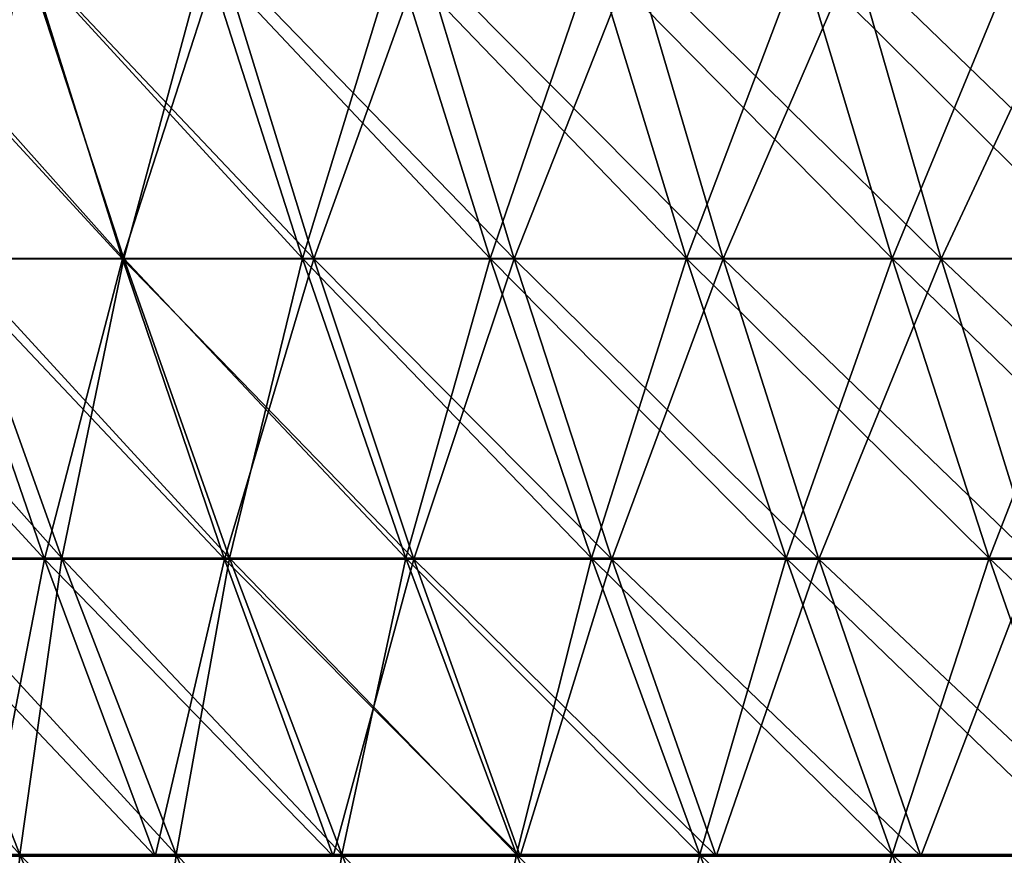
# Model space of a CAD drawing. Header units: millimetres. Extents: x -125 to 125, y -45 to 4025.
# Tile 361 of 656: x -100 to -90, y 3974 to 3983. Entities that reach past the tile are written whole.
import ezdxf

# ---------------------------------------------------------------- set-up
doc = ezdxf.new("R2010")
doc.units = ezdxf.units.MM
doc.header["$LTSCALE"] = 6.999206
for name, color, linetype in [('21', 7, 'CONTINUOUS'), ('22', 7, 'CONTINUOUS'), ('23', 7, 'CONTINUOUS'), ('24', 7, 'CONTINUOUS')]:
    doc.layers.add(name, color=color, linetype=linetype)

msp = doc.modelspace()

# ---------------------------------------------------------------- linework, layer by layer
at = {"layer": '21', "color": 7, "linetype": 'CONTINUOUS'}
for points in [[(-101.0467, 3980.1548, 58.3393), (-99.2022, 3980.1548, 61.4234), (-102.0298, 3983.2282, 58.907), (-101.0467, 3980.1548, 58.3393)], [(-102.0298, 3983.2282, 58.907), (-99.2022, 3980.1548, 61.4234), (-100.1674, 3983.2282, 62.021), (-102.0298, 3983.2282, 58.907)], [(-99.2022, 3980.1548, 61.4234), (-97.2636, 3980.1548, 64.4492), (-100.1674, 3983.2282, 62.021), (-99.2022, 3980.1548, 61.4234)], [(-100.1674, 3983.2282, 62.021), (-97.2636, 3980.1548, 64.4492), (-98.21, 3983.2282, 65.0763), (-100.1674, 3983.2282, 62.021)], [(-97.2636, 3980.1548, 64.4492), (-95.2328, 3980.1548, 67.4139), (-98.21, 3983.2282, 65.0763), (-97.2636, 3980.1548, 64.4492)], [(-98.21, 3983.2282, 65.0763), (-95.2328, 3980.1548, 67.4139), (-96.1594, 3983.2282, 68.0698), (-98.21, 3983.2282, 65.0763)], [(-95.2328, 3980.1548, 67.4139), (-93.1116, 3980.1548, 70.3146), (-96.1594, 3983.2282, 68.0698), (-95.2328, 3980.1548, 67.4139)], [(-96.1594, 3983.2282, 68.0698), (-93.1116, 3980.1548, 70.3146), (-94.0175, 3983.2282, 70.9987), (-96.1594, 3983.2282, 68.0698)], [(-93.1116, 3980.1548, 70.3146), (-90.9021, 3980.1548, 73.1486), (-94.0175, 3983.2282, 70.9987), (-93.1116, 3980.1548, 70.3146)], [(-94.0175, 3983.2282, 70.9987), (-90.9021, 3980.1548, 73.1486), (-91.7865, 3983.2282, 73.8604), (-94.0175, 3983.2282, 70.9987)], [(-90.9021, 3980.1548, 73.1486), (-88.6063, 3980.1548, 75.9133), (-91.7865, 3983.2282, 73.8604), (-90.9021, 3980.1548, 73.1486)], [(-91.7865, 3983.2282, 73.8604), (-88.6063, 3980.1548, 75.9133), (-89.4685, 3983.2282, 76.6519), (-91.7865, 3983.2282, 73.8604)], [(-101.7245, 3977.1122, 54.6249), (-99.9941, 3977.1122, 57.7316), (-102.7953, 3980.1548, 55.1999), (-101.7245, 3977.1122, 54.6249)], [(-102.7953, 3980.1548, 55.1999), (-99.9941, 3977.1122, 57.7316), (-101.0467, 3980.1548, 58.3393), (-102.7953, 3980.1548, 55.1999)], [(-99.9941, 3977.1122, 57.7316), (-98.1688, 3977.1122, 60.7836), (-101.0467, 3980.1548, 58.3393), (-99.9941, 3977.1122, 57.7316)], [(-101.0467, 3980.1548, 58.3393), (-98.1688, 3977.1122, 60.7836), (-99.2022, 3980.1548, 61.4234), (-101.0467, 3980.1548, 58.3393)], [(-98.1688, 3977.1122, 60.7836), (-96.2504, 3977.1122, 63.7778), (-99.2022, 3980.1548, 61.4234), (-98.1688, 3977.1122, 60.7836)], [(-99.2022, 3980.1548, 61.4234), (-96.2504, 3977.1122, 63.7778), (-97.2636, 3980.1548, 64.4492), (-99.2022, 3980.1548, 61.4234)], [(-96.2504, 3977.1122, 63.7778), (-94.2407, 3977.1122, 66.7116), (-97.2636, 3980.1548, 64.4492), (-96.2504, 3977.1122, 63.7778)], [(-97.2636, 3980.1548, 64.4492), (-94.2407, 3977.1122, 66.7116), (-95.2328, 3980.1548, 67.4139), (-97.2636, 3980.1548, 64.4492)], [(-94.2407, 3977.1122, 66.7116), (-92.1416, 3977.1122, 69.5821), (-95.2328, 3980.1548, 67.4139), (-94.2407, 3977.1122, 66.7116)], [(-95.2328, 3980.1548, 67.4139), (-92.1416, 3977.1122, 69.5821), (-93.1116, 3980.1548, 70.3146), (-95.2328, 3980.1548, 67.4139)], [(-92.1416, 3977.1122, 69.5821), (-89.9552, 3977.1122, 72.3866), (-93.1116, 3980.1548, 70.3146), (-92.1416, 3977.1122, 69.5821)], [(-93.1116, 3980.1548, 70.3146), (-89.9552, 3977.1122, 72.3866), (-90.9021, 3980.1548, 73.1486), (-93.1116, 3980.1548, 70.3146)], [(-89.9552, 3977.1122, 72.3866), (-87.6833, 3977.1122, 75.1225), (-90.9021, 3980.1548, 73.1486), (-89.9552, 3977.1122, 72.3866)], [(-90.9021, 3980.1548, 73.1486), (-87.6833, 3977.1122, 75.1225), (-88.6063, 3980.1548, 75.9133), (-90.9021, 3980.1548, 73.1486)], [(-100.5838, 3974.1025, 54.0124), (-98.8728, 3974.1025, 57.0842), (-101.7245, 3977.1122, 54.6249), (-100.5838, 3974.1025, 54.0124)], [(-101.7245, 3977.1122, 54.6249), (-98.8728, 3974.1025, 57.0842), (-99.9941, 3977.1122, 57.7316), (-101.7245, 3977.1122, 54.6249)], [(-98.8728, 3974.1025, 57.0842), (-97.068, 3974.1025, 60.102), (-99.9941, 3977.1122, 57.7316), (-98.8728, 3974.1025, 57.0842)], [(-99.9941, 3977.1122, 57.7316), (-97.068, 3974.1025, 60.102), (-98.1688, 3977.1122, 60.7836), (-99.9941, 3977.1122, 57.7316)], [(-97.068, 3974.1025, 60.102), (-95.1711, 3974.1025, 63.0627), (-98.1688, 3977.1122, 60.7836), (-97.068, 3974.1025, 60.102)], [(-98.1688, 3977.1122, 60.7836), (-95.1711, 3974.1025, 63.0627), (-96.2504, 3977.1122, 63.7778), (-98.1688, 3977.1122, 60.7836)], [(-95.1711, 3974.1025, 63.0627), (-93.184, 3974.1025, 65.9636), (-96.2504, 3977.1122, 63.7778), (-95.1711, 3974.1025, 63.0627)], [(-96.2504, 3977.1122, 63.7778), (-93.184, 3974.1025, 65.9636), (-94.2407, 3977.1122, 66.7116), (-96.2504, 3977.1122, 63.7778)], [(-93.184, 3974.1025, 65.9636), (-91.1084, 3974.1025, 68.8019), (-94.2407, 3977.1122, 66.7116), (-93.184, 3974.1025, 65.9636)], [(-94.2407, 3977.1122, 66.7116), (-91.1084, 3974.1025, 68.8019), (-92.1416, 3977.1122, 69.5821), (-94.2407, 3977.1122, 66.7116)], [(-91.1084, 3974.1025, 68.8019), (-88.9464, 3974.1025, 71.5749), (-92.1416, 3977.1122, 69.5821), (-91.1084, 3974.1025, 68.8019)], [(-92.1416, 3977.1122, 69.5821), (-88.9464, 3974.1025, 71.5749), (-89.9552, 3977.1122, 72.3866), (-92.1416, 3977.1122, 69.5821)]]:
    msp.add_3dface(points, dxfattribs=at)
at = {"layer": '22', "color": 7, "linetype": 'CONTINUOUS'}
for points in [[(-100.1674, 3983.2282, -62.021), (-101.0467, 3980.1548, -58.3393), (-102.0298, 3983.2282, -58.907), (-100.1674, 3983.2282, -62.021)], [(-99.2022, 3980.1548, -61.4234), (-101.0467, 3980.1548, -58.3393), (-100.1674, 3983.2282, -62.021), (-99.2022, 3980.1548, -61.4234)], [(-98.21, 3983.2282, -65.0763), (-99.2022, 3980.1548, -61.4234), (-100.1674, 3983.2282, -62.021), (-98.21, 3983.2282, -65.0763)], [(-97.2636, 3980.1548, -64.4492), (-99.2022, 3980.1548, -61.4234), (-98.21, 3983.2282, -65.0763), (-97.2636, 3980.1548, -64.4492)], [(-96.1594, 3983.2282, -68.0698), (-97.2636, 3980.1548, -64.4492), (-98.21, 3983.2282, -65.0763), (-96.1594, 3983.2282, -68.0698)], [(-95.2328, 3980.1548, -67.4139), (-97.2636, 3980.1548, -64.4492), (-96.1594, 3983.2282, -68.0698), (-95.2328, 3980.1548, -67.4139)], [(-94.0175, 3983.2282, -70.9987), (-95.2328, 3980.1548, -67.4139), (-96.1594, 3983.2282, -68.0698), (-94.0175, 3983.2282, -70.9987)], [(-93.1116, 3980.1548, -70.3146), (-95.2328, 3980.1548, -67.4139), (-94.0175, 3983.2282, -70.9987), (-93.1116, 3980.1548, -70.3146)], [(-91.7865, 3983.2282, -73.8604), (-93.1116, 3980.1548, -70.3146), (-94.0175, 3983.2282, -70.9987), (-91.7865, 3983.2282, -73.8604)], [(-90.9021, 3980.1548, -73.1486), (-93.1116, 3980.1548, -70.3146), (-91.7865, 3983.2282, -73.8604), (-90.9021, 3980.1548, -73.1486)], [(-89.4685, 3983.2282, -76.6519), (-90.9021, 3980.1548, -73.1486), (-91.7865, 3983.2282, -73.8604), (-89.4685, 3983.2282, -76.6519)], [(-88.6063, 3980.1548, -75.9133), (-90.9021, 3980.1548, -73.1486), (-89.4685, 3983.2282, -76.6519), (-88.6063, 3980.1548, -75.9133)], [(-99.9941, 3977.1122, -57.7316), (-101.7245, 3977.1122, -54.6249), (-101.0467, 3980.1548, -58.3393), (-99.9941, 3977.1122, -57.7316)], [(-99.2022, 3980.1548, -61.4234), (-99.9941, 3977.1122, -57.7316), (-101.0467, 3980.1548, -58.3393), (-99.2022, 3980.1548, -61.4234)], [(-98.1688, 3977.1122, -60.7836), (-99.9941, 3977.1122, -57.7316), (-99.2022, 3980.1548, -61.4234), (-98.1688, 3977.1122, -60.7836)], [(-97.2636, 3980.1548, -64.4492), (-98.1688, 3977.1122, -60.7836), (-99.2022, 3980.1548, -61.4234), (-97.2636, 3980.1548, -64.4492)], [(-96.2504, 3977.1122, -63.7778), (-98.1688, 3977.1122, -60.7836), (-97.2636, 3980.1548, -64.4492), (-96.2504, 3977.1122, -63.7778)], [(-95.2328, 3980.1548, -67.4139), (-96.2504, 3977.1122, -63.7778), (-97.2636, 3980.1548, -64.4492), (-95.2328, 3980.1548, -67.4139)], [(-94.2407, 3977.1122, -66.7116), (-96.2504, 3977.1122, -63.7778), (-95.2328, 3980.1548, -67.4139), (-94.2407, 3977.1122, -66.7116)], [(-93.1116, 3980.1548, -70.3146), (-94.2407, 3977.1122, -66.7116), (-95.2328, 3980.1548, -67.4139), (-93.1116, 3980.1548, -70.3146)], [(-92.1416, 3977.1122, -69.5821), (-94.2407, 3977.1122, -66.7116), (-93.1116, 3980.1548, -70.3146), (-92.1416, 3977.1122, -69.5821)], [(-90.9021, 3980.1548, -73.1486), (-92.1416, 3977.1122, -69.5821), (-93.1116, 3980.1548, -70.3146), (-90.9021, 3980.1548, -73.1486)], [(-89.9552, 3977.1122, -72.3866), (-92.1416, 3977.1122, -69.5821), (-90.9021, 3980.1548, -73.1486), (-89.9552, 3977.1122, -72.3866)], [(-88.6063, 3980.1548, -75.9133), (-89.9552, 3977.1122, -72.3866), (-90.9021, 3980.1548, -73.1486), (-88.6063, 3980.1548, -75.9133)], [(-99.9941, 3977.1122, -57.7316), (-100.5838, 3974.1025, -54.0124), (-101.7245, 3977.1122, -54.6249), (-99.9941, 3977.1122, -57.7316)], [(-98.8728, 3974.1025, -57.0842), (-100.5838, 3974.1025, -54.0124), (-99.9941, 3977.1122, -57.7316), (-98.8728, 3974.1025, -57.0842)], [(-98.1688, 3977.1122, -60.7836), (-98.8728, 3974.1025, -57.0842), (-99.9941, 3977.1122, -57.7316), (-98.1688, 3977.1122, -60.7836)], [(-97.068, 3974.1025, -60.102), (-98.8728, 3974.1025, -57.0842), (-98.1688, 3977.1122, -60.7836), (-97.068, 3974.1025, -60.102)], [(-96.2504, 3977.1122, -63.7778), (-97.068, 3974.1025, -60.102), (-98.1688, 3977.1122, -60.7836), (-96.2504, 3977.1122, -63.7778)], [(-95.1711, 3974.1025, -63.0627), (-97.068, 3974.1025, -60.102), (-96.2504, 3977.1122, -63.7778), (-95.1711, 3974.1025, -63.0627)], [(-94.2407, 3977.1122, -66.7116), (-95.1711, 3974.1025, -63.0627), (-96.2504, 3977.1122, -63.7778), (-94.2407, 3977.1122, -66.7116)], [(-93.184, 3974.1025, -65.9636), (-95.1711, 3974.1025, -63.0627), (-94.2407, 3977.1122, -66.7116), (-93.184, 3974.1025, -65.9636)], [(-92.1416, 3977.1122, -69.5821), (-93.184, 3974.1025, -65.9636), (-94.2407, 3977.1122, -66.7116), (-92.1416, 3977.1122, -69.5821)], [(-91.1084, 3974.1025, -68.8019), (-93.184, 3974.1025, -65.9636), (-92.1416, 3977.1122, -69.5821), (-91.1084, 3974.1025, -68.8019)], [(-89.9552, 3977.1122, -72.3866), (-91.1084, 3974.1025, -68.8019), (-92.1416, 3977.1122, -69.5821), (-89.9552, 3977.1122, -72.3866)], [(-88.9464, 3974.1025, -71.5749), (-91.1084, 3974.1025, -68.8019), (-89.9552, 3977.1122, -72.3866), (-88.9464, 3974.1025, -71.5749)]]:
    msp.add_3dface(points, dxfattribs=at)
at = {"layer": '23', "color": 7, "linetype": 'CONTINUOUS'}
for points in [[(-100.9065, 3980.158, -54.1856), (-99.1899, 3980.158, -57.2673), (-101.9236, 3983.2267, -54.7318), (-100.9065, 3980.158, -54.1856)], [(-101.9236, 3983.2267, -54.7318), (-99.1899, 3980.158, -57.2673), (-100.1898, 3983.2267, -57.8446), (-101.9236, 3983.2267, -54.7318)], [(-99.1899, 3980.158, -57.2673), (-97.3793, 3980.158, -60.2947), (-100.1898, 3983.2267, -57.8446), (-99.1899, 3980.158, -57.2673)], [(-100.1898, 3983.2267, -57.8446), (-97.3793, 3980.158, -60.2947), (-98.3609, 3983.2267, -60.9025), (-100.1898, 3983.2267, -57.8446)], [(-97.3793, 3980.158, -60.2947), (-95.4764, 3980.158, -63.2649), (-98.3609, 3983.2267, -60.9025), (-97.3793, 3980.158, -60.2947)], [(-98.3609, 3983.2267, -60.9025), (-95.4764, 3980.158, -63.2649), (-96.4388, 3983.2267, -63.9027), (-98.3609, 3983.2267, -60.9025)], [(-95.4764, 3980.158, -63.2649), (-93.4829, 3980.158, -66.1751), (-96.4388, 3983.2267, -63.9027), (-95.4764, 3980.158, -63.2649)], [(-96.4388, 3983.2267, -63.9027), (-93.4829, 3980.158, -66.1751), (-94.4252, 3983.2267, -66.8422), (-96.4388, 3983.2267, -63.9027)], [(-93.4829, 3980.158, -66.1751), (-91.4006, 3980.158, -69.0226), (-94.4252, 3983.2267, -66.8422), (-93.4829, 3980.158, -66.1751)], [(-94.4252, 3983.2267, -66.8422), (-91.4006, 3980.158, -69.0226), (-92.322, 3983.2267, -69.7183), (-94.4252, 3983.2267, -66.8422)], [(-91.4006, 3980.158, -69.0226), (-89.2317, 3980.158, -71.8045), (-92.322, 3983.2267, -69.7183), (-91.4006, 3980.158, -69.0226)], [(-92.322, 3983.2267, -69.7183), (-89.2317, 3980.158, -71.8045), (-90.1312, 3983.2267, -72.5283), (-92.322, 3983.2267, -69.7183)], [(-101.4209, 3977.1211, -50.5016), (-99.8176, 3977.1211, -53.6009), (-102.5272, 3980.158, -51.0525), (-101.4209, 3977.1211, -50.5016)], [(-102.5272, 3980.158, -51.0525), (-99.8176, 3977.1211, -53.6009), (-100.9065, 3980.158, -54.1856), (-102.5272, 3980.158, -51.0525)], [(-99.8176, 3977.1211, -53.6009), (-98.1196, 3977.1211, -56.6494), (-100.9065, 3980.158, -54.1856), (-99.8176, 3977.1211, -53.6009)], [(-100.9065, 3980.158, -54.1856), (-98.1196, 3977.1211, -56.6494), (-99.1899, 3980.158, -57.2673), (-100.9065, 3980.158, -54.1856)], [(-98.1196, 3977.1211, -56.6494), (-96.3286, 3977.1211, -59.6441), (-99.1899, 3980.158, -57.2673), (-98.1196, 3977.1211, -56.6494)], [(-99.1899, 3980.158, -57.2673), (-96.3286, 3977.1211, -59.6441), (-97.3793, 3980.158, -60.2947), (-99.1899, 3980.158, -57.2673)], [(-96.3286, 3977.1211, -59.6441), (-94.4461, 3977.1211, -62.5823), (-97.3793, 3980.158, -60.2947), (-96.3286, 3977.1211, -59.6441)], [(-97.3793, 3980.158, -60.2947), (-94.4461, 3977.1211, -62.5823), (-95.4764, 3980.158, -63.2649), (-97.3793, 3980.158, -60.2947)], [(-94.4461, 3977.1211, -62.5823), (-92.4741, 3977.1211, -65.4611), (-95.4764, 3980.158, -63.2649), (-94.4461, 3977.1211, -62.5823)], [(-95.4764, 3980.158, -63.2649), (-92.4741, 3977.1211, -65.4611), (-93.4829, 3980.158, -66.1751), (-95.4764, 3980.158, -63.2649)], [(-92.4741, 3977.1211, -65.4611), (-90.4144, 3977.1211, -68.2778), (-93.4829, 3980.158, -66.1751), (-92.4741, 3977.1211, -65.4611)], [(-93.4829, 3980.158, -66.1751), (-90.4144, 3977.1211, -68.2778), (-91.4006, 3980.158, -69.0226), (-93.4829, 3980.158, -66.1751)], [(-90.4144, 3977.1211, -68.2778), (-88.2689, 3977.1211, -71.0297), (-91.4006, 3980.158, -69.0226), (-90.4144, 3977.1211, -68.2778)], [(-91.4006, 3980.158, -69.0226), (-88.2689, 3977.1211, -71.0297), (-89.2317, 3980.158, -71.8045), (-91.4006, 3980.158, -69.0226)], [(-101.7321, 3974.1183, -46.8042), (-100.2425, 3974.1183, -49.9148), (-102.928, 3977.1211, -47.3544), (-101.7321, 3974.1183, -46.8042)], [(-102.928, 3977.1211, -47.3544), (-100.2425, 3974.1183, -49.9148), (-101.4209, 3977.1211, -50.5016), (-102.928, 3977.1211, -47.3544)], [(-100.2425, 3974.1183, -49.9148), (-98.6578, 3974.1183, -52.9781), (-101.4209, 3977.1211, -50.5016), (-100.2425, 3974.1183, -49.9148)], [(-101.4209, 3977.1211, -50.5016), (-98.6578, 3974.1183, -52.9781), (-99.8176, 3977.1211, -53.6009), (-101.4209, 3977.1211, -50.5016)], [(-98.6578, 3974.1183, -52.9781), (-96.9796, 3974.1183, -55.9912), (-99.8176, 3977.1211, -53.6009), (-98.6578, 3974.1183, -52.9781)], [(-99.8176, 3977.1211, -53.6009), (-96.9796, 3974.1183, -55.9912), (-98.1196, 3977.1211, -56.6494), (-99.8176, 3977.1211, -53.6009)], [(-96.9796, 3974.1183, -55.9912), (-95.2093, 3974.1183, -58.9511), (-98.1196, 3977.1211, -56.6494), (-96.9796, 3974.1183, -55.9912)], [(-98.1196, 3977.1211, -56.6494), (-95.2093, 3974.1183, -58.9511), (-96.3286, 3977.1211, -59.6441), (-98.1196, 3977.1211, -56.6494)], [(-95.2093, 3974.1183, -58.9511), (-93.3488, 3974.1183, -61.8551), (-96.3286, 3977.1211, -59.6441), (-95.2093, 3974.1183, -58.9511)], [(-96.3286, 3977.1211, -59.6441), (-93.3488, 3974.1183, -61.8551), (-94.4461, 3977.1211, -62.5823), (-96.3286, 3977.1211, -59.6441)], [(-93.3488, 3974.1183, -61.8551), (-91.3997, 3974.1183, -64.7005), (-94.4461, 3977.1211, -62.5823), (-93.3488, 3974.1183, -61.8551)], [(-94.4461, 3977.1211, -62.5823), (-91.3997, 3974.1183, -64.7005), (-92.4741, 3977.1211, -65.4611), (-94.4461, 3977.1211, -62.5823)], [(-91.3997, 3974.1183, -64.7005), (-89.3639, 3974.1183, -67.4845), (-92.4741, 3977.1211, -65.4611), (-91.3997, 3974.1183, -64.7005)], [(-92.4741, 3977.1211, -65.4611), (-89.3639, 3974.1183, -67.4845), (-90.4144, 3977.1211, -68.2778), (-92.4741, 3977.1211, -65.4611)], [(-89.3639, 3974.1183, -67.4845), (-87.2433, 3974.1183, -70.2044), (-90.4144, 3977.1211, -68.2778), (-89.3639, 3974.1183, -67.4845)], [(-90.4144, 3977.1211, -68.2778), (-87.2433, 3974.1183, -70.2044), (-88.2689, 3977.1211, -71.0297), (-90.4144, 3977.1211, -68.2778)], [(-100.4639, 3971.1516, -46.2207), (-98.9929, 3971.1516, -49.2926), (-101.7321, 3974.1183, -46.8042), (-100.4639, 3971.1516, -46.2207)], [(-101.7321, 3974.1183, -46.8042), (-98.9929, 3971.1516, -49.2926), (-100.2425, 3974.1183, -49.9148), (-101.7321, 3974.1183, -46.8042)], [(-98.9929, 3971.1516, -49.2926), (-97.428, 3971.1516, -52.3177), (-100.2425, 3974.1183, -49.9148), (-98.9929, 3971.1516, -49.2926)], [(-100.2425, 3974.1183, -49.9148), (-97.428, 3971.1516, -52.3177), (-98.6578, 3974.1183, -52.9781), (-100.2425, 3974.1183, -49.9148)], [(-97.428, 3971.1516, -52.3177), (-95.7706, 3971.1516, -55.2932), (-98.6578, 3974.1183, -52.9781), (-97.428, 3971.1516, -52.3177)], [(-98.6578, 3974.1183, -52.9781), (-95.7706, 3971.1516, -55.2932), (-96.9796, 3974.1183, -55.9912), (-98.6578, 3974.1183, -52.9781)], [(-95.7706, 3971.1516, -55.2932), (-94.0225, 3971.1516, -58.2162), (-96.9796, 3974.1183, -55.9912), (-95.7706, 3971.1516, -55.2932)], [(-96.9796, 3974.1183, -55.9912), (-94.0225, 3971.1516, -58.2162), (-95.2093, 3974.1183, -58.9511), (-96.9796, 3974.1183, -55.9912)], [(-94.0225, 3971.1516, -58.2162), (-92.1851, 3971.1516, -61.0841), (-95.2093, 3974.1183, -58.9511), (-94.0225, 3971.1516, -58.2162)], [(-95.2093, 3974.1183, -58.9511), (-92.1851, 3971.1516, -61.0841), (-93.3488, 3974.1183, -61.8551), (-95.2093, 3974.1183, -58.9511)], [(-92.1851, 3971.1516, -61.0841), (-90.2603, 3971.1516, -63.8939), (-93.3488, 3974.1183, -61.8551), (-92.1851, 3971.1516, -61.0841)], [(-93.3488, 3974.1183, -61.8551), (-90.2603, 3971.1516, -63.8939), (-91.3997, 3974.1183, -64.7005), (-93.3488, 3974.1183, -61.8551)], [(-90.2603, 3971.1516, -63.8939), (-88.2499, 3971.1516, -66.6432), (-91.3997, 3974.1183, -64.7005), (-90.2603, 3971.1516, -63.8939)], [(-91.3997, 3974.1183, -64.7005), (-88.2499, 3971.1516, -66.6432), (-89.3639, 3974.1183, -67.4845), (-91.3997, 3974.1183, -64.7005)]]:
    msp.add_3dface(points, dxfattribs=at)
at = {"layer": '24', "color": 7, "linetype": 'CONTINUOUS'}
for points in [[(-100.1898, 3983.2267, 57.8446), (-100.9065, 3980.158, 54.1856), (-101.9236, 3983.2267, 54.7318), (-100.1898, 3983.2267, 57.8446)], [(-99.1899, 3980.158, 57.2673), (-100.9065, 3980.158, 54.1856), (-100.1898, 3983.2267, 57.8446), (-99.1899, 3980.158, 57.2673)], [(-98.3609, 3983.2267, 60.9025), (-99.1899, 3980.158, 57.2673), (-100.1898, 3983.2267, 57.8446), (-98.3609, 3983.2267, 60.9025)], [(-97.3793, 3980.158, 60.2947), (-99.1899, 3980.158, 57.2673), (-98.3609, 3983.2267, 60.9025), (-97.3793, 3980.158, 60.2947)], [(-96.4388, 3983.2267, 63.9027), (-97.3793, 3980.158, 60.2947), (-98.3609, 3983.2267, 60.9025), (-96.4388, 3983.2267, 63.9027)], [(-95.4764, 3980.158, 63.2649), (-97.3793, 3980.158, 60.2947), (-96.4388, 3983.2267, 63.9027), (-95.4764, 3980.158, 63.2649)], [(-94.4252, 3983.2267, 66.8422), (-95.4764, 3980.158, 63.2649), (-96.4388, 3983.2267, 63.9027), (-94.4252, 3983.2267, 66.8422)], [(-93.4829, 3980.158, 66.1751), (-95.4764, 3980.158, 63.2649), (-94.4252, 3983.2267, 66.8422), (-93.4829, 3980.158, 66.1751)], [(-92.322, 3983.2267, 69.7183), (-93.4829, 3980.158, 66.1751), (-94.4252, 3983.2267, 66.8422), (-92.322, 3983.2267, 69.7183)], [(-91.4006, 3980.158, 69.0226), (-93.4829, 3980.158, 66.1751), (-92.322, 3983.2267, 69.7183), (-91.4006, 3980.158, 69.0226)], [(-90.1312, 3983.2267, 72.5283), (-91.4006, 3980.158, 69.0226), (-92.322, 3983.2267, 69.7183), (-90.1312, 3983.2267, 72.5283)], [(-89.2317, 3980.158, 71.8045), (-91.4006, 3980.158, 69.0226), (-90.1312, 3983.2267, 72.5283), (-89.2317, 3980.158, 71.8045)], [(-99.8176, 3977.1211, 53.6009), (-101.4209, 3977.1211, 50.5016), (-100.9065, 3980.158, 54.1856), (-99.8176, 3977.1211, 53.6009)], [(-99.1899, 3980.158, 57.2673), (-99.8176, 3977.1211, 53.6009), (-100.9065, 3980.158, 54.1856), (-99.1899, 3980.158, 57.2673)], [(-98.1196, 3977.1211, 56.6494), (-99.8176, 3977.1211, 53.6009), (-99.1899, 3980.158, 57.2673), (-98.1196, 3977.1211, 56.6494)], [(-97.3793, 3980.158, 60.2947), (-98.1196, 3977.1211, 56.6494), (-99.1899, 3980.158, 57.2673), (-97.3793, 3980.158, 60.2947)], [(-96.3286, 3977.1211, 59.6441), (-98.1196, 3977.1211, 56.6494), (-97.3793, 3980.158, 60.2947), (-96.3286, 3977.1211, 59.6441)], [(-95.4764, 3980.158, 63.2649), (-96.3286, 3977.1211, 59.6441), (-97.3793, 3980.158, 60.2947), (-95.4764, 3980.158, 63.2649)], [(-94.4461, 3977.1211, 62.5823), (-96.3286, 3977.1211, 59.6441), (-95.4764, 3980.158, 63.2649), (-94.4461, 3977.1211, 62.5823)], [(-93.4829, 3980.158, 66.1751), (-94.4461, 3977.1211, 62.5823), (-95.4764, 3980.158, 63.2649), (-93.4829, 3980.158, 66.1751)], [(-92.4741, 3977.1211, 65.4611), (-94.4461, 3977.1211, 62.5823), (-93.4829, 3980.158, 66.1751), (-92.4741, 3977.1211, 65.4611)], [(-91.4006, 3980.158, 69.0226), (-92.4741, 3977.1211, 65.4611), (-93.4829, 3980.158, 66.1751), (-91.4006, 3980.158, 69.0226)], [(-90.4144, 3977.1211, 68.2778), (-92.4741, 3977.1211, 65.4611), (-91.4006, 3980.158, 69.0226), (-90.4144, 3977.1211, 68.2778)], [(-89.2317, 3980.158, 71.8045), (-90.4144, 3977.1211, 68.2778), (-91.4006, 3980.158, 69.0226), (-89.2317, 3980.158, 71.8045)], [(-88.2689, 3977.1211, 71.0297), (-90.4144, 3977.1211, 68.2778), (-89.2317, 3980.158, 71.8045), (-88.2689, 3977.1211, 71.0297)], [(-100.2425, 3974.1183, 49.9148), (-101.7321, 3974.1183, 46.8042), (-101.4209, 3977.1211, 50.5016), (-100.2425, 3974.1183, 49.9148)], [(-99.8176, 3977.1211, 53.6009), (-100.2425, 3974.1183, 49.9148), (-101.4209, 3977.1211, 50.5016), (-99.8176, 3977.1211, 53.6009)], [(-98.6578, 3974.1183, 52.9781), (-100.2425, 3974.1183, 49.9148), (-99.8176, 3977.1211, 53.6009), (-98.6578, 3974.1183, 52.9781)], [(-98.1196, 3977.1211, 56.6494), (-98.6578, 3974.1183, 52.9781), (-99.8176, 3977.1211, 53.6009), (-98.1196, 3977.1211, 56.6494)], [(-96.9796, 3974.1183, 55.9912), (-98.6578, 3974.1183, 52.9781), (-98.1196, 3977.1211, 56.6494), (-96.9796, 3974.1183, 55.9912)], [(-96.3286, 3977.1211, 59.6441), (-96.9796, 3974.1183, 55.9912), (-98.1196, 3977.1211, 56.6494), (-96.3286, 3977.1211, 59.6441)], [(-95.2093, 3974.1183, 58.9511), (-96.9796, 3974.1183, 55.9912), (-96.3286, 3977.1211, 59.6441), (-95.2093, 3974.1183, 58.9511)], [(-94.4461, 3977.1211, 62.5823), (-95.2093, 3974.1183, 58.9511), (-96.3286, 3977.1211, 59.6441), (-94.4461, 3977.1211, 62.5823)], [(-93.3488, 3974.1183, 61.8551), (-95.2093, 3974.1183, 58.9511), (-94.4461, 3977.1211, 62.5823), (-93.3488, 3974.1183, 61.8551)], [(-92.4741, 3977.1211, 65.4611), (-93.3488, 3974.1183, 61.8551), (-94.4461, 3977.1211, 62.5823), (-92.4741, 3977.1211, 65.4611)], [(-91.3997, 3974.1183, 64.7005), (-93.3488, 3974.1183, 61.8551), (-92.4741, 3977.1211, 65.4611), (-91.3997, 3974.1183, 64.7005)], [(-90.4144, 3977.1211, 68.2778), (-91.3997, 3974.1183, 64.7005), (-92.4741, 3977.1211, 65.4611), (-90.4144, 3977.1211, 68.2778)], [(-89.3639, 3974.1183, 67.4845), (-91.3997, 3974.1183, 64.7005), (-90.4144, 3977.1211, 68.2778), (-89.3639, 3974.1183, 67.4845)], [(-88.2689, 3977.1211, 71.0297), (-89.3639, 3974.1183, 67.4845), (-90.4144, 3977.1211, 68.2778), (-88.2689, 3977.1211, 71.0297)], [(-100.2425, 3974.1183, 49.9148), (-100.4639, 3971.1516, 46.2207), (-101.7321, 3974.1183, 46.8042), (-100.2425, 3974.1183, 49.9148)], [(-98.9929, 3971.1516, 49.2926), (-100.4639, 3971.1516, 46.2207), (-100.2425, 3974.1183, 49.9148), (-98.9929, 3971.1516, 49.2926)], [(-98.6578, 3974.1183, 52.9781), (-98.9929, 3971.1516, 49.2926), (-100.2425, 3974.1183, 49.9148), (-98.6578, 3974.1183, 52.9781)], [(-97.428, 3971.1516, 52.3177), (-98.9929, 3971.1516, 49.2926), (-98.6578, 3974.1183, 52.9781), (-97.428, 3971.1516, 52.3177)], [(-96.9796, 3974.1183, 55.9912), (-97.428, 3971.1516, 52.3177), (-98.6578, 3974.1183, 52.9781), (-96.9796, 3974.1183, 55.9912)], [(-95.7706, 3971.1516, 55.2932), (-97.428, 3971.1516, 52.3177), (-96.9796, 3974.1183, 55.9912), (-95.7706, 3971.1516, 55.2932)], [(-95.2093, 3974.1183, 58.9511), (-95.7706, 3971.1516, 55.2932), (-96.9796, 3974.1183, 55.9912), (-95.2093, 3974.1183, 58.9511)], [(-94.0225, 3971.1516, 58.2162), (-95.7706, 3971.1516, 55.2932), (-95.2093, 3974.1183, 58.9511), (-94.0225, 3971.1516, 58.2162)], [(-93.3488, 3974.1183, 61.8551), (-94.0225, 3971.1516, 58.2162), (-95.2093, 3974.1183, 58.9511), (-93.3488, 3974.1183, 61.8551)], [(-92.1851, 3971.1516, 61.0841), (-94.0225, 3971.1516, 58.2162), (-93.3488, 3974.1183, 61.8551), (-92.1851, 3971.1516, 61.0841)], [(-91.3997, 3974.1183, 64.7005), (-92.1851, 3971.1516, 61.0841), (-93.3488, 3974.1183, 61.8551), (-91.3997, 3974.1183, 64.7005)], [(-90.2603, 3971.1516, 63.8939), (-92.1851, 3971.1516, 61.0841), (-91.3997, 3974.1183, 64.7005), (-90.2603, 3971.1516, 63.8939)], [(-89.3639, 3974.1183, 67.4845), (-90.2603, 3971.1516, 63.8939), (-91.3997, 3974.1183, 64.7005), (-89.3639, 3974.1183, 67.4845)]]:
    msp.add_3dface(points, dxfattribs=at)

doc.saveas('drawing.dxf')
